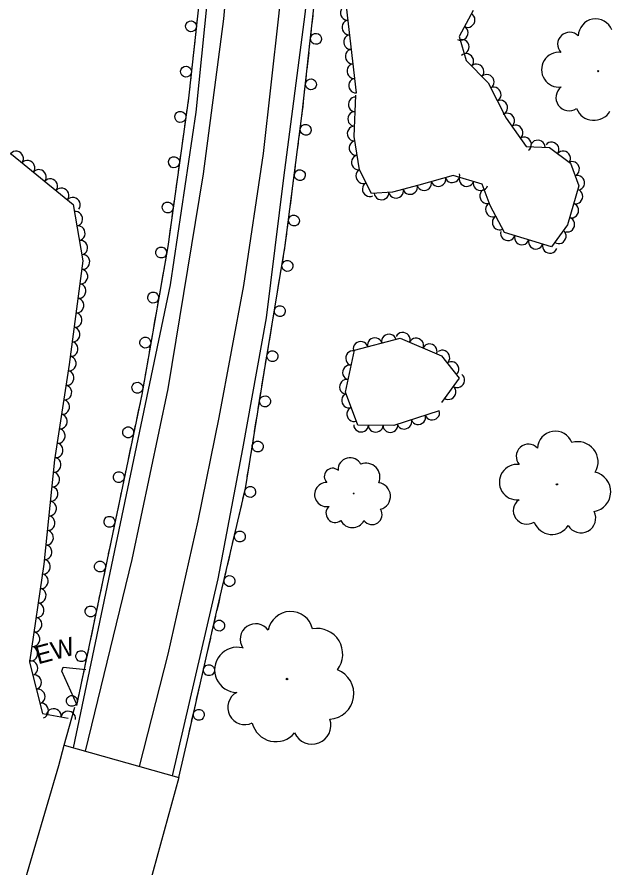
# Model space of a CAD drawing. Extents: x 1722896 to 1754269, y 648279 to 666297.
# Drawn here: x 1740257.3 to 1740419.4, y 650245.4 to 650477.7 of the extents above; entities that cross this region are included whole.
import ezdxf

# ---------------------------------------------------------------- set-up
doc = ezdxf.new("R2010")
doc.units = 0
for name, color, linetype in [('DESIGN - CENTERLINE - Proposed', 7, 'Continuous'), ('DESIGN - SCRATCH - User 1', 7, 'Continuous'), ('SURVEY - CENTERLINE - Preliminary Text', 7, 'Continuous'), ('SURVEY - CONTOURS - Intermediate with optional Text', 7, 'Continuous'), ('SURVEY - VEGETATION - Features with Text', 7, 'Continuous')]:
    doc.layers.add(name, color=color, linetype=linetype)

msp = doc.modelspace()

# ---------------------------------------------------------------- linework, layer by layer
at = {"layer": 'DESIGN - CENTERLINE - Proposed'}
for points in [[(1740273.73, 650289.81), (1740269.59, 650298.94), (1740269.92, 650300.05), (1740276.15, 650299.37)], [(1740270.22, 650278.66), (1740273.19, 650289.09)], [(1740301.58, 650269.85), (1740304.17, 650281.27)], [(1740131.52, 649937.89), (1740145.31, 649962.37), (1740212.03, 650102.94), (1740251.87, 650215.78), (1740268.79, 650273.16), (1740270.22, 650278.66)], [(1740270.22, 650278.66), (1740301.58, 650269.85), (1740293.55, 650240.68), (1740286.28, 650215.48), (1740277.5, 650188.6), (1740266.43, 650158.19), (1740251.48, 650116.12), (1740238.8, 650084.05), (1740222.92, 650046.04), (1740203.62, 650005.08), (1740182.83, 649962.92), (1740173.76, 649946.07)]]:
    msp.add_lwpolyline(points, dxfattribs=at)
at = {"layer": 'DESIGN - SCRATCH - User 1'}
for points in [[(1740296.86, 650930.12), (1740299.79, 650900.95), (1740302.84, 650855.56), (1740307.39, 650802.33), (1740310.83, 650756.03), (1740314.62, 650701.83), (1740316.14, 650649.5), (1740316.26, 650616.63), (1740315.28, 650582.89), (1740312.84, 650539.2), (1740308.98, 650498.82), (1740304.22, 650455.49), (1740298.55, 650414.97), (1740291.43, 650374.53), (1740273.61, 650289.52)], [(1740304.17, 650281.27), (1740311.9, 650315.02), (1740319.75, 650348.83), (1740324.88, 650380.56), (1740330.64, 650415.25), (1740335.3, 650451.43), (1740341.32, 650505.8), (1740344.33, 650548.25), (1740346.18, 650591.54), (1740347.1, 650647.94), (1740346.18, 650684.81), (1740344.93, 650722.6), (1740343.59, 650740.34)], [(1740306.62, 650477.29), (1740306.11, 650472.72)], [(1740338, 650475.81), (1740338.26, 650478.15)], [(1740337.32, 650469.65), (1740337.82, 650474.22)], [(1740305.94, 650471.13), (1740305.68, 650468.79)], [(1740305.68, 650468.79), (1740305.43, 650466.45)], [(1740336.88, 650465.72), (1740337.14, 650468.06)], [(1740305.25, 650464.86), (1740304.75, 650460.29)], [(1740336.62, 650463.39), (1740336.88, 650465.72)], [(1740335.94, 650457.23), (1740336.45, 650461.8)], [(1740304.57, 650458.7), (1740304.32, 650456.36)], [(1740304.32, 650456.36), (1740304.22, 650455.49), (1740304.02, 650454.03)], [(1740335.51, 650453.3), (1740335.76, 650455.64)], [(1740335.24, 650450.97), (1740335.3, 650451.43), (1740335.51, 650453.3)], [(1740303.79, 650452.45), (1740303.16, 650447.89)], [(1740334.45, 650444.82), (1740335.03, 650449.38)], [(1740302.94, 650446.31), (1740302.61, 650443.98)], [(1740302.61, 650443.98), (1740302.28, 650441.66)], [(1740333.94, 650440.9), (1740334.24, 650443.23)], [(1740302.06, 650440.07), (1740301.42, 650435.52)], [(1740333.64, 650438.57), (1740333.94, 650440.9)], [(1740332.85, 650432.42), (1740333.44, 650436.98)], [(1740301.2, 650433.93), (1740300.88, 650431.6)], [(1740300.88, 650431.6), (1740300.55, 650429.28)], [(1740332.35, 650428.5), (1740332.65, 650430.83)], [(1740300.33, 650427.69), (1740299.69, 650423.14)], [(1740332.05, 650426.17), (1740332.35, 650428.5)], [(1740331.25, 650420.02), (1740331.84, 650424.58)], [(1740299.47, 650421.55), (1740299.14, 650419.22)], [(1740299.14, 650419.22), (1740298.82, 650416.9)], [(1740330.75, 650416.1), (1740331.05, 650418.43)], [(1740330.4, 650413.78), (1740330.64, 650415.25), (1740330.75, 650416.1)], [(1740298.59, 650415.31), (1740298.55, 650414.97), (1740297.81, 650410.78)], [(1740329.38, 650407.66), (1740330.13, 650412.2)], [(1740297.53, 650409.2), (1740297.12, 650406.89)], [(1740297.12, 650406.89), (1740296.72, 650404.58)], [(1740328.73, 650403.77), (1740329.12, 650406.09)], [(1740296.44, 650403), (1740295.64, 650398.47)], [(1740328.35, 650401.45), (1740328.73, 650403.77)], [(1740327.33, 650395.33), (1740328.08, 650399.87)], [(1740295.37, 650396.89), (1740294.96, 650394.58)], [(1740294.96, 650394.58), (1740294.55, 650392.26)], [(1740326.68, 650391.44), (1740327.07, 650393.76)], [(1740294.27, 650390.69), (1740293.48, 650386.16)], [(1740326.3, 650389.12), (1740326.68, 650391.44)], [(1740325.28, 650383), (1740326.04, 650387.54)], [(1740293.2, 650384.58), (1740292.79, 650382.27)], [(1740292.79, 650382.27), (1740292.38, 650379.95)], [(1740324.64, 650379.1), (1740324.88, 650380.56), (1740325.02, 650381.42)], [(1740292.11, 650378.38), (1740291.43, 650374.53), (1740291.29, 650373.85)], [(1740324.27, 650376.79), (1740324.64, 650379.1)], [(1740323.28, 650370.66), (1740324.01, 650375.2)], [(1740290.96, 650372.29), (1740290.48, 650369.98)], [(1740290.48, 650369.98), (1740290, 650367.69)], [(1740322.65, 650366.76), (1740323.02, 650369.08)], [(1740322.28, 650364.45), (1740322.65, 650366.76)], [(1740289.67, 650366.12), (1740288.72, 650361.62)], [(1740321.29, 650358.32), (1740322.02, 650362.86)], [(1740288.4, 650360.05), (1740287.91, 650357.75)], [(1740287.91, 650357.75), (1740287.43, 650355.45)], [(1740320.66, 650354.42), (1740321.03, 650356.74)], [(1740287.1, 650353.89), (1740286.16, 650349.38)], [(1740320.28, 650352.1), (1740320.66, 650354.42)], [(1740319.1, 650346.02), (1740319.75, 650348.83), (1740320.03, 650350.53)], [(1740285.83, 650347.82), (1740285.35, 650345.52)], [(1740285.35, 650345.52), (1740284.87, 650343.22)], [(1740318.21, 650342.17), (1740318.74, 650344.46)], [(1740284.54, 650341.65), (1740283.59, 650337.15)], [(1740317.68, 650339.89), (1740318.21, 650342.17)], [(1740316.27, 650333.85), (1740317.31, 650338.33)], [(1740283.27, 650335.58), (1740282.78, 650333.28)], [(1740282.78, 650333.28), (1740282.3, 650330.98)], [(1740315.38, 650330), (1740315.91, 650332.29)], [(1740314.85, 650327.71), (1740315.38, 650330)], [(1740281.97, 650329.42), (1740281.03, 650324.92)], [(1740313.45, 650321.67), (1740314.49, 650326.15)], [(1740280.7, 650323.35), (1740280.22, 650321.05)], [(1740280.22, 650321.05), (1740279.74, 650318.75)], [(1740312.55, 650317.82), (1740313.08, 650320.11)], [(1740279.41, 650317.18), (1740278.47, 650312.68)], [(1740312.02, 650315.53), (1740312.55, 650317.82)], [(1740310.63, 650309.49), (1740311.66, 650313.97)], [(1740278.14, 650311.11), (1740277.66, 650308.82)], [(1740277.66, 650308.82), (1740277.17, 650306.52)], [(1740309.75, 650305.64), (1740310.28, 650307.93)], [(1740276.84, 650304.95), (1740275.9, 650300.45)], [(1740309.23, 650303.35), (1740309.75, 650305.64)], [(1740307.84, 650297.31), (1740308.87, 650301.79)], [(1740275.57, 650298.88), (1740275.09, 650296.58)], [(1740275.09, 650296.58), (1740274.61, 650294.28)], [(1740306.96, 650293.45), (1740307.49, 650295.75)], [(1740274.28, 650292.71), (1740273.61, 650289.52)], [(1740306.44, 650291.17), (1740306.96, 650293.45)], [(1740305.05, 650285.12), (1740306.08, 650289.6)], [(1740304.17, 650281.27), (1740304.69, 650283.56)]]:
    msp.add_lwpolyline(points, dxfattribs=at)
for centre, start, end in [((1740304.88, 650475.19), 106.992, 106.9821), ((1740339.06, 650471.75), 286.9404, 286.9306), ((1740303.51, 650462.76), 106.992, 106.9821), ((1740337.68, 650459.32), 286.9404, 286.9306), ((1740301.99, 650450.4), 105.2902, 105.2804), ((1740336.23, 650446.88), 285.9235, 285.9137), ((1740300.26, 650438.02), 105.2902, 105.2804), ((1740334.63, 650434.49), 285.9235, 285.9137), ((1740298.53, 650425.64), 105.2902, 105.2804), ((1740333.03, 650422.09), 285.9235, 285.9137), ((1740296.74, 650413.33), 103.2781, 103.2683), ((1740331.23, 650409.67), 283.83, 283.8202), ((1740294.57, 650401.02), 103.2781, 103.2683), ((1740329.18, 650397.33), 283.83, 283.8202), ((1740292.4, 650388.71), 103.2781, 103.2683), ((1740327.14, 650385), 283.83, 283.8202), ((1740290.24, 650376.39), 103.2781, 103.2683), ((1740325.12, 650372.67), 284.0847, 284.0749), ((1740287.73, 650364.2), 101.4225, 101.4126), ((1740323.13, 650360.33), 284.0847, 284.0749), ((1740285.17, 650351.96), 101.4225, 101.4126), ((1740321.08, 650347.9), 280.1872, 280.1773), ((1740282.6, 650339.73), 101.4225, 101.4126), ((1740318.25, 650335.72), 280.1872, 280.1773), ((1740280.04, 650327.5), 101.4225, 101.4126), ((1740315.42, 650323.55), 280.1872, 280.1773), ((1740277.47, 650315.26), 101.4225, 101.4126), ((1740312.6, 650311.37), 280.3567, 280.3468), ((1740274.91, 650303.03), 101.4225, 101.4126), ((1740309.81, 650299.19), 280.3567, 280.3468), ((1740272.35, 650290.79), 101.4225, 101.4126), ((1740307.02, 650287.01), 280.3567, 280.3468)]:
    msp.add_arc(centre, 1.5, start, end, dxfattribs=at)
at = {"layer": 'SURVEY - CENTERLINE - Preliminary Text'}
for points in [[(1740290.81, 650272.88), (1740298.66, 650303.54), (1740306.86, 650339.98), (1740312.59, 650368.26), (1740319.35, 650404.37), (1740324.7, 650440.42), (1740328.9, 650477.91), (1740332.4, 650510.56), (1740335.39, 650547.45), (1740336.71, 650582.52), (1740338.21, 650613.94), (1740338.52, 650648.68), (1740337.51, 650685.77), (1740335.34, 650726.79), (1740333.21, 650763.77), (1740329.67, 650801.23), (1740327.12, 650829.89), (1740323.54, 650870.17), (1740320.01, 650907.95), (1740318.01, 650935.25)], [(1740297.74, 650929.26), (1740301.63, 650898.33), (1740305.13, 650852.38), (1740308.87, 650807.58), (1740312.79, 650759.8), (1740316.19, 650707.31), (1740318.68, 650648.63), (1740317.9, 650613.51), (1740316.22, 650565.19), (1740311.81, 650506.74), (1740306.24, 650451.71), (1740299.22, 650404.49), (1740272.67, 650277.97)], [(1740303.09, 650930.74), (1740307.81, 650877.59), (1740311, 650836.73), (1740314.94, 650793.25), (1740318.19, 650752.4), (1740321.19, 650703.91), (1740322.72, 650661.75), (1740323.27, 650622.06), (1740321.51, 650575.1), (1740317.82, 650521.86), (1740313.74, 650477.18), (1740308.2, 650434.83), (1740298.57, 650376.12), (1740288.76, 650329.48), (1740276, 650277.04)], [(1740299.84, 650270.34), (1740312.3, 650324.19), (1740319.1, 650359.72), (1740325.52, 650395.49), (1740330.24, 650433.78), (1740336.09, 650478.48), (1740340.04, 650514.14), (1740342.95, 650564.4), (1740344.82, 650605.52), (1740345.57, 650646.07), (1740344.56, 650684.46), (1740342.74, 650716.66), (1740340.41, 650753.89), (1740337.28, 650789.33), (1740334.44, 650827.4), (1740329.96, 650873.86), (1740326.05, 650917.95), (1740360.46, 650921.91), (1740374.51, 650886.74), (1740390.19, 650852.3), (1740404.26, 650822.75), (1740423.19, 650787.63), (1740435.22, 650768.89), (1740447.55, 650751.91)]]:
    msp.add_lwpolyline(points, dxfattribs=at)
at = {"layer": 'SURVEY - VEGETATION - Features with Text'}
for points in [[(1740350.09, 650456.97), (1740347.42, 650480.59)], [(1740381.96, 650479.47), (1740378.18, 650472.36), (1740380.09, 650465.87), (1740386.09, 650459.75), (1740390.99, 650450.03), (1740396.46, 650442.28), (1740402.88, 650442.05), (1740408.55, 650437.74), (1740410.88, 650431.57), (1740407.82, 650420.89), (1740403.37, 650414.88), (1740390.54, 650418.79), (1740386.68, 650426.23), (1740384.45, 650432.03), (1740376.55, 650434.41), (1740367.12, 650431.8), (1740359.91, 650429.81), (1740354.22, 650429.51), (1740350.94, 650435.94), (1740349.45, 650445.07), (1740349.9, 650456.36)], [(1740197.04, 650440.26), (1740196.87, 650460.28), (1740206.26, 650462.77), (1740220.02, 650456.88), (1740236.57, 650447.85), (1740255.8, 650440.25), (1740272.71, 650426.47), (1740275.38, 650411.04), (1740271.58, 650382.78), (1740267.63, 650356.71), (1740264.65, 650328.17), (1740260.77, 650301.35), (1740264.28, 650287.35), (1740271.35, 650286.07)], [(1740372.73, 650370.09), (1740360.36, 650366.06), (1740350.5, 650366.19), (1740347.07, 650375.18), (1740349.53, 650386.69), (1740362.03, 650389.93), (1740373.34, 650385.11), (1740378.16, 650379), (1740373.32, 650372.36)]]:
    msp.add_lwpolyline(points, dxfattribs=at)
for centre, radius in [((1740416.14, 650462.93), 0.166), ((1740404.89, 650349.98), 0.17), ((1740349.34, 650347.49), 0.115), ((1740331.15, 650296.76), 0.216)]:
    msp.add_circle(centre, radius, dxfattribs=at)
for centre, radius, start, end in [((1740415.47, 650472.43), 4.77, 21.8625, 178.6514), ((1740408.35, 650470.27), 3.27, 43.9786, 222.7243), ((1740405.44, 650463.32), 4.76, 83.9993, 277.419), ((1740408.22, 650455.69), 3.62, 126.618, 303.9371), ((1740415, 650454.6), 5.13, 201.905, 328.7507), ((1740404.41, 650359.67), 4.86, 20.6302, 177.4191), ((1740397.11, 650357.62), 3.34, 42.7463, 221.492), ((1740410.59, 650356.1), 5.54, 329.6829, 107.2072), ((1740348.37, 650353.99), 3.29, 26.3016, 183.0905), ((1740352.77, 650352), 3.75, 335.3543, 112.8786), ((1740394, 650350.6), 4.85, 82.767, 276.1867), ((1740343.58, 650352.13), 2.26, 48.4178, 227.1634), ((1740414.08, 650347.96), 5.5, 280.5788, 76.4172), ((1740341.95, 650347.18), 3.29, 88.4384, 281.8581), ((1740355.67, 650346.74), 3.73, 286.2502, 82.0887), ((1740344.27, 650342.08), 2.5, 131.0571, 308.3763), ((1740396.66, 650342.78), 3.69, 125.3857, 302.7048), ((1740354.37, 650341.73), 2.75, 216.5031, 31.5033), ((1740411.44, 650340.79), 4.06, 210.8317, 25.8319), ((1740349, 650341.69), 3.54, 206.3442, 333.1898), ((1740403.55, 650341.52), 5.23, 200.6727, 327.5184), ((1740332.09, 650309.06), 6.18, 13.4207, 170.2096), ((1740322.56, 650307.64), 4.24, 35.5369, 214.2825), ((1740339.32, 650303.57), 7.04, 322.4734, 99.9977), ((1740317.51, 650299.29), 6.16, 75.5575, 268.9772), ((1740342.42, 650292.75), 6.99, 273.3693, 69.2078), ((1740319.62, 650288.99), 4.69, 118.1762, 295.4954), ((1740337.94, 650284.12), 5.16, 203.6222, 18.6224), ((1740328.1, 650286.3), 6.65, 193.4633, 320.3089)]:
    msp.add_arc(centre, radius, start, end, dxfattribs=at)
for centre, major_axis in [((1740347.62, 650478.83), (-0.23, 1.99)), ((1740380.57, 650476.86), (-0.94, -1.77)), ((1740348.07, 650474.86), (-0.23, 1.99)), ((1740378.69, 650473.33), (-0.94, -1.77)), ((1740348.52, 650470.88), (-0.23, 1.99)), ((1740379, 650469.57), (0.56, -1.92)), ((1740348.97, 650466.91), (-0.23, 1.99)), ((1740380.19, 650465.77), (1.4, -1.43)), ((1740349.42, 650462.93), (-0.23, 1.99)), ((1740382.99, 650462.91), (1.4, -1.43)), ((1740385.79, 650460.06), (1.4, -1.43)), ((1740349.87, 650458.96), (-0.23, 1.99)), ((1740387.7, 650456.56), (0.9, -1.79)), ((1740349.8, 650453.84), (0.08, 2)), ((1740389.5, 650452.99), (0.9, -1.79)), ((1740349.64, 650449.84), (0.08, 2)), ((1740391.38, 650449.47), (1.15, -1.63)), ((1740393.69, 650446.2), (1.15, -1.63)), ((1740349.48, 650445.85), (0.08, 2)), ((1740349.97, 650441.89), (-0.32, 1.97)), ((1740395.99, 650442.93), (1.15, -1.63)), ((1740399.65, 650442.17), (2, -0.07)), ((1740403.49, 650441.59), (1.59, -1.21)), ((1740257.17, 650439.13), (1.55, -1.26)), ((1740406.67, 650439.16), (1.59, -1.21)), ((1740260.28, 650436.61), (1.55, -1.26)), ((1740350.62, 650437.94), (-0.32, 1.97)), ((1740409.13, 650436.2), (0.71, -1.87)), ((1740263.38, 650434.08), (1.55, -1.26)), ((1740351.84, 650434.18), (-0.91, 1.78)), ((1740376.35, 650434.35), (-1.93, -0.53)), ((1740410.54, 650432.46), (0.71, -1.87)), ((1740266.48, 650431.55), (1.55, -1.26)), ((1740353.65, 650430.62), (-0.91, 1.78)), ((1740368.64, 650432.22), (-1.93, -0.53)), ((1740372.5, 650433.29), (-1.93, -0.53)), ((1740380.18, 650433.32), (-1.91, 0.58)), ((1740384.01, 650432.16), (-1.91, 0.58)), ((1740269.58, 650429.02), (1.55, -1.26)), ((1740356.97, 650429.65), (-2, -0.1)), ((1740360.93, 650430.09), (-1.93, -0.53)), ((1740364.79, 650431.15), (-1.93, -0.53)), ((1740385.72, 650428.72), (-0.72, 1.87)), ((1740410.04, 650428.64), (-0.55, -1.92)), ((1740272.68, 650426.5), (1.55, -1.26)), ((1740387.29, 650425.05), (-0.92, 1.77)), ((1740408.94, 650424.79), (-0.55, -1.92)), ((1740273.38, 650422.57), (0.34, -1.97)), ((1740389.14, 650421.5), (-0.92, 1.77)), ((1740407.84, 650420.95), (-0.55, -1.92)), ((1740274.07, 650418.63), (0.34, -1.97)), ((1740391.45, 650418.52), (-1.91, 0.58)), ((1740395.27, 650417.35), (-1.91, 0.58)), ((1740405.48, 650417.72), (-1.19, -1.61)), ((1740274.75, 650414.69), (0.34, -1.97)), ((1740399.1, 650416.18), (-1.91, 0.58)), ((1740402.93, 650415.02), (-1.91, 0.58)), ((1740275.34, 650410.74), (-0.27, -1.98)), ((1740274.81, 650406.78), (-0.27, -1.98)), ((1740274.28, 650402.82), (-0.27, -1.98)), ((1740273.74, 650398.85), (-0.27, -1.98)), ((1740273.21, 650394.89), (-0.27, -1.98)), ((1740272.68, 650390.92), (-0.27, -1.98)), ((1740355.09, 650388.13), (1.94, 0.5)), ((1740358.96, 650389.13), (1.94, 0.5)), ((1740362.79, 650389.61), (1.84, -0.78)), ((1740366.47, 650388.04), (1.84, -0.78)), ((1740272.14, 650386.96), (-0.27, -1.98)), ((1740351.22, 650387.12), (1.94, 0.5)), ((1740370.15, 650386.47), (1.84, -0.78)), ((1740349.06, 650384.48), (0.42, 1.96)), ((1740373.67, 650384.69), (1.24, -1.57)), ((1740271.61, 650382.99), (-0.27, -1.98)), ((1740376.15, 650381.55), (1.24, -1.57)), ((1740271.01, 650379.04), (-0.3, -1.98)), ((1740348.22, 650380.57), (0.42, 1.96)), ((1740347.38, 650376.66), (0.42, 1.96)), ((1740377.72, 650378.39), (-1.18, -1.62)), ((1740270.41, 650375.08), (-0.3, -1.98)), ((1740375.36, 650375.16), (-1.18, -1.62)), ((1740347.95, 650372.85), (-0.71, 1.87)), ((1740269.81, 650371.13), (-0.3, -1.98)), ((1740269.21, 650367.17), (-0.3, -1.98)), ((1740349.38, 650369.12), (-0.71, 1.87)), ((1740370.82, 650369.47), (-1.9, -0.62)), ((1740363.22, 650366.99), (-1.9, -0.62)), ((1740367.02, 650368.23), (-1.9, -0.62)), ((1740268.61, 650363.22), (-0.3, -1.98)), ((1740351.37, 650366.18), (-2, 0.03)), ((1740355.37, 650366.12), (-2, 0.03)), ((1740359.37, 650366.07), (-2, 0.03)), ((1740268.02, 650359.27), (-0.3, -1.98)), ((1740267.48, 650355.3), (-0.21, -1.99)), ((1740267.07, 650351.32), (-0.21, -1.99)), ((1740266.65, 650347.35), (-0.21, -1.99)), ((1740266.24, 650343.37), (-0.21, -1.99)), ((1740265.82, 650339.39), (-0.21, -1.99)), ((1740265.41, 650335.41), (-0.21, -1.99)), ((1740264.99, 650331.43), (-0.21, -1.99)), ((1740264.55, 650327.46), (-0.29, -1.98)), ((1740263.97, 650323.5), (-0.29, -1.98)), ((1740263.4, 650319.54), (-0.29, -1.98)), ((1740262.83, 650315.58), (-0.29, -1.98)), ((1740262.25, 650311.62), (-0.29, -1.98)), ((1740261.68, 650307.66), (-0.29, -1.98)), ((1740261.11, 650303.7), (-0.29, -1.98)), ((1740261.16, 650299.78), (0.49, -1.94)), ((1740262.13, 650295.9), (0.49, -1.94)), ((1740263.11, 650292.02), (0.49, -1.94)), ((1740264.08, 650288.14), (0.49, -1.94)), ((1740267.41, 650286.78), (1.97, -0.36)), ((1740271.35, 650286.07), (1.97, -0.36))]:
    msp.add_ellipse(centre, major_axis=major_axis, ratio=0.940188, start_param=0, end_param=3.141593, dxfattribs=at)

# ---------------------------------------------------------------- texts
at = {"layer": 'SURVEY - CONTOURS - Intermediate with optional Text'}
msp.add_text('EW', height=5, rotation=14.8665, dxfattribs=at).set_placement((1740263.09, 650300.76))

doc.saveas('drawing.dxf')
